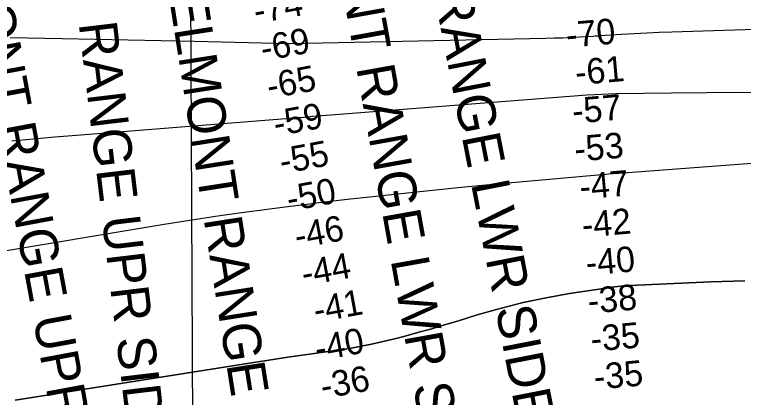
# Model space of a CAD drawing. Extents: x 3445503 to 3483459, y 540493 to 566012.
# Drawn here: x 3459709 to 3461621, y 550789 to 551794 of the extents above; entities that cross this region are included whole.
import ezdxf

# ---------------------------------------------------------------- set-up
doc = ezdxf.new("R2010")
doc.units = 0
for name, color, linetype in [('V-CHAN-NAID', 7, 'Continuous'), ('V-GRID-MAJR', 7, 'Continuous'), ('V-RIVR-RANG', 7, 'Continuous'), ('V-TOPO-DPTH', 7, 'Continuous'), ('V-TOPO-MAJR', 7, 'Continuous'), ('V-TOPO-MINR', 7, 'Continuous')]:
    doc.layers.add(name, color=color, linetype=linetype)

msp = doc.modelspace()

# ---------------------------------------------------------------- linework, layer by layer
at = {"layer": 'V-GRID-MAJR'}
msp.add_spline([(3460200.663, 545938.965), (3460170.705, 551996.853), (3460140.731, 558057.825), (3460110.758, 564118.814), (3460110.7430000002, 564121.882)], degree=3, dxfattribs=at)
at = {"layer": 'V-TOPO-DPTH'}
for points in [[(3459711.226414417, 550782.0153086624), (3460275.769576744, 550871.4454573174), (3460325.966582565, 550879.2730965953), (3460376.1878675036, 550886.9390636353), (3460426.445571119, 550894.3625223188), (3460476.7275538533, 550901.6243087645), (3460562.2694545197, 550913.7676844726), (3460569.789814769, 550914.8899485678), (3460577.29833728, 550916.0834141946), (3460584.7891031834, 550917.383682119), (3460592.268031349, 550918.7551515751), (3460622.8988324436, 550924.597913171), (3460645.6335340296, 550929.169379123), (3460668.3006380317, 550934.0408227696), (3460690.866345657, 550939.3622329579), (3460713.364455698, 550944.9836208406), (3460736.2630238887, 550950.9477172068), (3460770.093549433, 550960.0082666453), (3460803.8359483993, 550969.3779123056), (3460837.4461574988, 550979.2112022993), (3460870.96824002, 550989.3535885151), (3460923.114320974, 551005.523491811), (3460982.9541404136, 551022.6370023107), (3461043.206515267, 551037.9642818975), (3461104.077723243, 551050.6122151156), (3461165.3614866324, 551061.4739174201), (3461260.520852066, 551076.1754026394), (3461276.287306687, 551078.3507406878), (3461292.0877873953, 551080.1848766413), (3461307.939307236, 551081.5072094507), (3461323.8248531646, 551082.4883401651), (3461535.5472336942, 551092.1303961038), (3461624.4212748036, 551095.282809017)], [(3461624.4212748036, 551095.282809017), (3461535.5472336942, 551092.1303961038), (3461323.8248531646, 551082.4883401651), (3461307.939307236, 551081.5072094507), (3461292.0877873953, 551080.1848766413), (3461276.287306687, 551078.3507406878), (3461260.520852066, 551076.1754026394), (3461165.3614866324, 551061.4739174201), (3461104.077723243, 551050.6122151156), (3461043.206515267, 551037.9642818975), (3460982.9541404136, 551022.6370023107), (3460923.114320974, 551005.523491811), (3460870.96824002, 550989.3535885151), (3460837.4461574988, 550979.2112022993), (3460803.8359483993, 550969.3779123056), (3460770.093549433, 550960.0082666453), (3460736.2630238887, 550950.9477172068), (3460713.364455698, 550944.9836208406), (3460690.866345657, 550939.3622329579), (3460668.3006380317, 550934.0408227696), (3460645.6335340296, 550929.169379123), (3460622.8988324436, 550924.597913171), (3460592.268031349, 550918.7551515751), (3460584.7891031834, 550917.383682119), (3460577.29833728, 550916.0834141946), (3460569.789814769, 550914.8899485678), (3460562.2694545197, 550913.7676844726), (3460476.7275538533, 550901.6243087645), (3460426.445571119, 550894.3625223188), (3460376.1878675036, 550886.9390636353), (3460325.966582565, 550879.2730965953), (3460275.769576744, 550871.4454573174), (3459711.226414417, 550782.0153086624)]]:
    msp.add_lwpolyline(points, dxfattribs=at)
at = {"layer": 'V-TOPO-MAJR'}
msp.add_lwpolyline([(3459624.463358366, 551164.2332994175), (3460101.600364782, 551243.5849349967), (3460169.0503503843, 551254.4012870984), (3460236.576813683, 551264.6957097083), (3460304.217993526, 551274.207238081), (3460371.935651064, 551283.1968369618), (3460432.517274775, 551290.8823016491), (3460470.011280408, 551295.5557093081), (3460507.518330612, 551300.119934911), (3460545.044947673, 551304.5203874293), (3460582.584609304, 551308.8116578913), (3460656.590574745, 551317.1078990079), (3460731.167034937, 551325.2283913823), (3460805.775534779, 551333.0329019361), (3460880.432094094, 551340.3634397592), (3460955.1206930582, 551347.3779957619), (3461239.37346755, 551373.1639527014), (3461253.0909901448, 551374.3762959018), (3461266.81202903, 551375.5462398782), (3461280.538342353, 551376.6525850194), (3461294.268171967, 551377.7165309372), (3461783.259692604, 551414.4695859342)], dxfattribs=at)
at = {"layer": 'V-TOPO-MINR'}
for points in [[(3459697.6547819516, 551733.3387598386), (3459833.9018956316, 551730.7555668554), (3459920.615482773, 551729.0605979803), (3460007.3276505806, 551727.2977728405), (3460094.037689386, 551725.433163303), (3460180.746308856, 551723.5006975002), (3460429.639896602, 551717.8074781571), (3460429.804733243, 551717.8028873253), (3460430.298941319, 551717.7814669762), (3460431.9126440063, 551717.7408132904), (3461102.8410118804, 551731.6140657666), (3461125.0225688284, 551732.2030530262), (3461147.197136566, 551732.9656053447), (3461169.3612204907, 551733.9885052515), (3461191.518315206, 551735.1849702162), (3461226.8938261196, 551737.3036190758), (3461231.3578223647, 551737.5726020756), (3461235.8216860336, 551737.8437545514), (3461240.2853508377, 551738.1181612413), (3461244.7488830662, 551738.3947374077), (3461301.6955115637, 551741.9441889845), (3461334.6392411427, 551743.8497592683), (3461367.592279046, 551745.5588875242), (3461400.559279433, 551746.973352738), (3461433.5355881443, 551748.1913759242), (3462011.2530852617, 551766.9445548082)], [(3459702.555856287, 551461.8598859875), (3459758.8664592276, 551467.5043368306), (3459815.2293488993, 551472.6002662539), (3459871.627096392, 551477.3305147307), (3460442.748715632, 551522.4333298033), (3460454.7722269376, 551523.4118602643), (3460466.792396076, 551524.4287987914), (3460478.807551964, 551525.5033494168), (3460490.8193656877, 551526.6163081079), (3460502.83140356, 551527.726399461), (3460514.847082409, 551528.794260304), (3460526.8682227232, 551529.7987753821), (3460538.8930040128, 551530.7610599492), (3461210.595623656, 551582.7329829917), (3461229.7221972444, 551584.0342089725), (3461248.8597486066, 551585.0982582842), (3461268.0137666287, 551585.8065425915), (3461287.1787624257, 551586.2776502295), (3461432.5101444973, 551588.4991921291), (3461524.348918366, 551589.4720555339), (3461616.1874884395, 551589.8703820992), (3461708.0257528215, 551589.4069034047)], [(3459711.226414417, 550782.0153086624), (3460275.769576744, 550871.4454573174), (3460325.966582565, 550879.2730965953), (3460376.1878675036, 550886.9390636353), (3460426.445571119, 550894.3625223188), (3460476.7275538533, 550901.6243087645), (3460562.2694545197, 550913.7676844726), (3460569.789814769, 550914.8899485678), (3460577.29833728, 550916.0834141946), (3460584.7891031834, 550917.383682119), (3460592.268031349, 550918.7551515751), (3460622.8988324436, 550924.597913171), (3460645.6335340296, 550929.169379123), (3460668.3006380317, 550934.0408227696), (3460690.866345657, 550939.3622329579), (3460713.364455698, 550944.9836208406), (3460736.2630238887, 550950.9477172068), (3460770.093549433, 550960.0082666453), (3460803.8359483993, 550969.3779123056), (3460837.4461574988, 550979.2112022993), (3460870.96824002, 550989.3535885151), (3460923.114320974, 551005.523491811), (3460982.9541404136, 551022.6370023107), (3461043.206515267, 551037.9642818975), (3461104.077723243, 551050.6122151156), (3461165.3614866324, 551061.4739174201), (3461260.520852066, 551076.1754026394), (3461276.287306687, 551078.3507406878), (3461292.0877873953, 551080.1848766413), (3461307.939307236, 551081.5072094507), (3461323.8248531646, 551082.4883401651), (3461535.5472336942, 551092.1303961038), (3461624.4212748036, 551095.282809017)]]:
    msp.add_lwpolyline(points, dxfattribs=at)

# ---------------------------------------------------------------- texts
at = {"layer": 'V-CHAN-NAID'}
for s, height, rotation, p in [('LWR BELMONT RANGE LWR SIDE REAR', 100.00000199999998, 281.0472824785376, (3460613.01234712, 552852.4947498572)), ('LWR BELMONT RANGE UPR SIDE REAR', 100.00000199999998, 276.8095539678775, (3459756.6226747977, 552781.2154548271)), ('LWR BELMONT RANGE LWR SIDE FRONT (152.2)', 100.00000199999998, 280.1468551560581, (3460425.973805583, 552656.6445173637)), ('LWR BELMONT RANGE UPR SIDE FRONT (152.2)', 100.000002, 280.53449283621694, (3459477.2511466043, 552502.9467602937)), ('LWR BELMONT RANGE FRONT (152.2)', 100.000002, 278.8729088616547, (3460048.098091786, 552263.4570882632))]:
    msp.add_text(s, height=height, rotation=rotation, dxfattribs=at).set_placement(p)
at = {"layer": 'V-RIVR-RANG'}
for s, rotation, p in [('-74', 10.437944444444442, (3460342.5097121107, 551769.187226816)), ('-70', 5.030833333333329, (3461158.6401423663, 551706.393398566)), ('-69', 10.437944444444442, (3460360.9015409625, 551670.8928049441)), ('-61', 5.030833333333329, (3461182.4034170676, 551608.0990144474)), ('-65', 10.437944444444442, (3460376.959639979, 551572.1692814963)), ('-57', 5.030833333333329, (3461174.6233234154, 551507.0278376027)), ('-59', 10.437944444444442, (3460394.5742255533, 551473.7314924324)), ('-53', 5.030833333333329, (3461180.2676920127, 551407.1384289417)), ('-55', 10.437944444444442, (3460410.63232457, 551375.0069689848)), ('-47', 5.030833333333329, (3461193.7704302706, 551307.9408880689)), ('-50', 10.437944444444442, (3460429.2845678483, 551276.7613361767)), ('-42', 5.030833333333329, (3461199.940325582, 551208.0967420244)), ('-46', 10.437944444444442, (3460450.0111265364, 551178.8970158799)), ('-40', 5.030833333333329, (3461210.302669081, 551108.6226611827)), ('-44', 10.437944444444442, (3460468.1445409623, 551080.5548049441)), ('-38', 5.030833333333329, (3461215.4097454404, 551008.6859541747)), ('-41', 10.437944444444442, (3460499.5080911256, 550984.6508362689)), ('-35', 5.030833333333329, (3461222.881692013, 550908.9574289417)), ('-40', 10.437944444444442, (3460502.854883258, 550883.5846486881)), ('-36', 10.437944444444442, (3460517.875324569, 550784.6689689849)), ('-35', 5.030833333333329, (3461231.4046920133, 550809.3214289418))]:
    msp.add_text(s, height=67.00000000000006, rotation=rotation, dxfattribs=at).set_placement(p)

doc.saveas('drawing.dxf')
